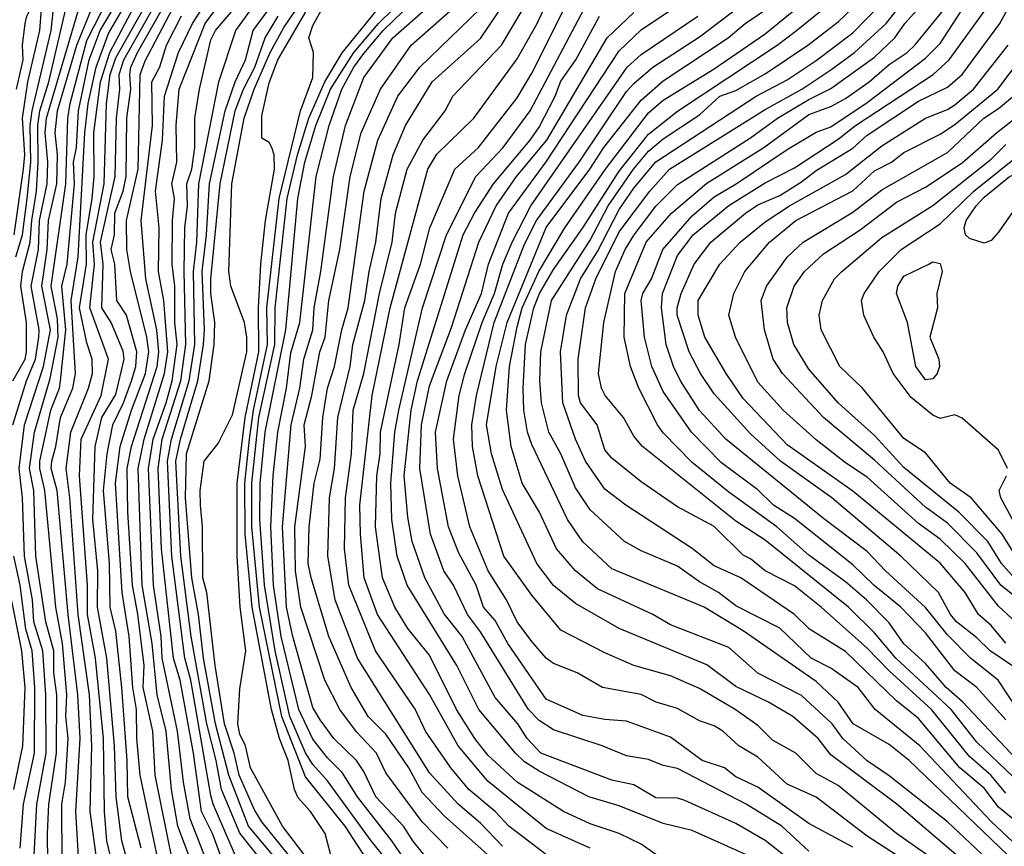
# Model space of a CAD drawing. Header units: metres. Extents: x -51132 to -49532, y -231222 to -229437.
# Tile 662 of 691: x -50220 to -50153, y -229577 to -229521. Entities that reach past the tile are written whole.
import ezdxf

# ---------------------------------------------------------------- set-up
doc = ezdxf.new("R2010")
doc.units = ezdxf.units.M
for name, color, linetype in [('CONTOUR_HALF', 8, 'Continuous'), ('CONTOUR_INDEX', 1, 'Continuous'), ('CONTOUR_INTER', 3, 'Continuous')]:
    doc.layers.add(name, color=color, linetype=linetype)

msp = doc.modelspace()

# ---------------------------------------------------------------- linework, layer by layer
at = {"layer": 'CONTOUR_HALF'}
for points, elevation in [([(-50220.561, -229535.259), (-50219.915, -229530.759), (-50219.832, -229529.759), (-50219.986, -229527.259), (-50219.623, -229524.759), (-50218.799, -229521.259), (-50218.686, -229519.759), (-50218.121, -229518.759), (-50216.232, -229516.759), (-50215.58, -229515.593), (-50214.996, -229513.759), (-50214.411, -229510.759), (-50214.434, -229509.259), (-50214.843, -229508.759), (-50215.58, -229508.527), (-50216.08, -229508.596), (-50217.58, -229509.469), (-50219.58, -229510.052), (-50222.08, -229511.437)], 45.5), ([(-50192.08, -229578.183), (-50193.229, -229576.759), (-50193.863, -229575.759), (-50195.76, -229573.759), (-50196.58, -229572.021), (-50197.092, -229571.259), (-50198.652, -229569.759), (-50199.58, -229568.488), (-50200.08, -229567.639), (-50201.447, -229562.759), (-50201.877, -229560.759), (-50202.152, -229555.259), (-50201.558, -229548.259), (-50200.973, -229545.759), (-50200.704, -229543.759), (-50200.086, -229541.759), (-50199.994, -229540.259), (-50199.525, -229537.759), (-50198.662, -229531.259), (-50197.845, -229527.759), (-50196.58, -229524.458), (-50194.589, -229521.759), (-50188.942, -229516.759)], 58.5), ([(-50183.08, -229578.488), (-50186.658, -229575.759), (-50187.589, -229574.759), (-50189.393, -229573.259), (-50190.614, -229571.759), (-50192.361, -229569.259), (-50193.08, -229567.742), (-50195.779, -229563.759), (-50197.609, -229559.259), (-50197.903, -229556.759), (-50197.85, -229553.259), (-50197.436, -229550.259), (-50197.309, -229547.259), (-50196.592, -229544.759), (-50195.504, -229539.259), (-50194.641, -229535.759), (-50194.413, -229533.759), (-50193.613, -229530.759), (-50192.54, -229528.759), (-50191.017, -229526.759), (-50190.491, -229525.759), (-50187.163, -229522.259), (-50183.876, -229516.759)], 60.5), ([(-50152.58, -229573.494), (-50153.58, -229572.285), (-50155.08, -229570.987), (-50157.686, -229567.759), (-50160.58, -229565.115), (-50162.08, -229563.572), (-50165.234, -229560.759), (-50167.08, -229559.293), (-50169.08, -229558.273), (-50170.08, -229557.436), (-50170.58, -229557.2), (-50172.58, -229555.24), (-50175.08, -229553.883), (-50177.58, -229552.166), (-50179.58, -229550.547), (-50180.08, -229549.974), (-50180.595, -229548.259), (-50181.737, -229546.759), (-50181.872, -229546.259), (-50181.901, -229543.759), (-50181.391, -229540.259), (-50180.675, -229538.259), (-50179.08, -229535.04), (-50176.987, -229532.259), (-50175.633, -229530.759), (-50169.08, -229526.662), (-50166.56, -229525.259), (-50164.58, -229523.934), (-50162.953, -229522.759), (-50160.785, -229520.759), (-50158.437, -229517.759)], 67.5), ([(-50206.234, -229578.259), (-50206.961, -229576.259), (-50207.711, -229574.759), (-50208.267, -229570.759), (-50209.178, -229565.759), (-50209.63, -229564.259), (-50210.444, -229556.759), (-50210.694, -229551.259), (-50210.409, -229549.259), (-50209.133, -229545.259), (-50208.78, -229542.759), (-50208.901, -229537.759), (-50208.859, -229534.759), (-50208.665, -229533.259), (-50208.71, -229531.759), (-50208.376, -229530.759), (-50208.166, -229529.259), (-50208.164, -229527.259), (-50207.857, -229525.259), (-50207.08, -229521.889), (-50206.762, -229521.259), (-50204.227, -229518.259)], 53.5), ([(-50219.18, -229577.759), (-50218.998, -229574.259), (-50218.351, -229570.759), (-50218.372, -229566.759), (-50218.586, -229563.759), (-50219.203, -229561.759), (-50219.29, -229560.259), (-50219.838, -229557.259), (-50219.99, -229553.259), (-50220.206, -229551.259), (-50219.853, -229548.259), (-50218.55, -229544.259), (-50218.059, -229541.759), (-50218.647, -229538.759), (-50218.296, -229536.259), (-50218.205, -229534.259), (-50217.626, -229531.759), (-50217.579, -229529.759), (-50217.745, -229528.259), (-50217.573, -229526.759), (-50216.269, -229522.259), (-50215.08, -229519.326)], 47.5), ([(-50217.253, -229578.259), (-50217.29, -229574.259), (-50217.027, -229572.759), (-50216.858, -229569.759), (-50217.006, -229568.259), (-50216.939, -229566.759), (-50217.233, -229563.259), (-50217.708, -229560.759), (-50218.442, -229552.759), (-50218.8, -229551.259), (-50218.798, -229550.759), (-50218.033, -229547.259), (-50217.451, -229545.759), (-50217.376, -229545.259), (-50217.004, -229541.759), (-50217.287, -229538.759), (-50216.913, -229537.259), (-50216.425, -229531.759), (-50216.484, -229530.259), (-50216.278, -229529.259), (-50216.153, -229526.759), (-50215.412, -229523.259), (-50214.66, -229521.259), (-50213.474, -229519.259)], 48.5), ([(-50214.859, -229578.259), (-50215.34, -229574.759), (-50215.221, -229570.259), (-50215.401, -229566.759), (-50216.164, -229561.259), (-50216.727, -229553.259), (-50216.989, -229551.259), (-50216.679, -229548.759), (-50215.461, -229545.759), (-50215.189, -229544.759), (-50215.218, -229543.759), (-50215.58, -229542.647), (-50216.086, -229540.259), (-50215.606, -229537.259), (-50215.622, -229535.259), (-50215.197, -229532.759), (-50215.073, -229531.259), (-50215.09, -229528.259), (-50214.646, -229524.759), (-50214.006, -229522.759), (-50212.148, -229519.259)], 49.5), ([(-50212.358, -229579.759), (-50213.168, -229576.759), (-50213.559, -229573.759), (-50213.669, -229570.259), (-50214.192, -229564.259), (-50214.844, -229560.759), (-50214.814, -229558.259), (-50215.155, -229554.759), (-50215.01, -229549.759), (-50214.537, -229547.759), (-50213.58, -229546.179), (-50213.015, -229543.759), (-50213.08, -229543.221), (-50213.905, -229541.259), (-50214.545, -229540.259), (-50214.453, -229537.259), (-50214.638, -229535.759), (-50213.635, -229531.259), (-50213.534, -229527.259), (-50213.302, -229525.259), (-50213.358, -229524.259), (-50213.048, -229523.259), (-50210.491, -229518.759)], 50.5), ([(-50207.58, -229580.42), (-50209.329, -229575.759), (-50209.769, -229573.259), (-50210.142, -229569.259), (-50210.745, -229566.759), (-50211.09, -229563.259), (-50211.773, -229559.259), (-50212.045, -229551.259), (-50211.647, -229549.259), (-50210.249, -229544.759), (-50210.017, -229543.259), (-50210.301, -229539.759), (-50210.667, -229537.759), (-50210.616, -229534.759), (-50210.857, -229532.259), (-50210.376, -229528.759), (-50210.24, -229525.759), (-50209.301, -229522.759), (-50208.335, -229520.759), (-50207.044, -229518.759)], 52.5), ([(-50200.107, -229579.759), (-50203.58, -229575.475), (-50204.08, -229574.647), (-50205.138, -229572.259), (-50205.485, -229570.759), (-50206.147, -229568.759), (-50206.775, -229564.759), (-50207.341, -229559.759), (-50207.62, -229558.759), (-50207.646, -229555.259), (-50207.778, -229553.759), (-50207.798, -229552.759), (-50207.526, -229550.759), (-50206.58, -229549.542), (-50205.58, -229547.581), (-50204.617, -229543.259), (-50204.609, -229542.259), (-50204.774, -229541.259), (-50205.705, -229538.759), (-50205.849, -229537.759), (-50205.625, -229531.759), (-50204.793, -229527.259), (-50204.105, -229525.259), (-50203.014, -229522.759), (-50202.08, -229521.047), (-50200.524, -229518.759)], 55.5), ([(-50198.847, -229577.759), (-50199.24, -229576.259), (-50200.236, -229574.759), (-50201.08, -229573.82), (-50201.34, -229573.259), (-50201.772, -229571.259), (-50202.377, -229569.759), (-50202.906, -229567.759), (-50204.234, -229560.759), (-50204.71, -229555.759), (-50204.742, -229552.259), (-50204.427, -229549.259), (-50204.151, -229547.259), (-50203.199, -229542.759), (-50203.231, -229540.259), (-50202.388, -229532.759), (-50200.917, -229526.759), (-50200.08, -229524.473), (-50200.027, -229522.759), (-50200.356, -229521.759), (-50200.08, -229520.909), (-50199.169, -229519.259)], 56.5), ([(-50193.667, -229579.759), (-50196.08, -229576.778), (-50199.08, -229572.664), (-50200.08, -229571.548), (-50200.58, -229570.744), (-50201.662, -229568.259), (-50202.66, -229563.759), (-50203.403, -229559.259), (-50203.706, -229554.759), (-50203.687, -229552.259), (-50203.352, -229548.759), (-50201.94, -229541.759), (-50201.1, -229532.759), (-50200.632, -229530.259), (-50199.886, -229527.759), (-50198.88, -229525.259), (-50197.278, -229522.759), (-50195.58, -229520.777), (-50193.58, -229518.774)], 57.5), ([(-50157.245, -229578.259), (-50160.077, -229576.259), (-50164.08, -229572.976), (-50165.58, -229572.146), (-50166.974, -229570.759), (-50168.58, -229569.87), (-50169.58, -229568.861), (-50171.135, -229567.759), (-50173.58, -229566.341), (-50175.58, -229565.464), (-50178.08, -229564.751), (-50180.08, -229563.892), (-50183.08, -229562.334), (-50185.08, -229559.94), (-50186.985, -229557.259), (-50188.774, -229551.759), (-50189.144, -229549.759), (-50189.182, -229548.259), (-50188.875, -229546.259), (-50187.647, -229541.259), (-50185.58, -229535.896), (-50184.757, -229534.259), (-50181.83, -229530.259), (-50178.58, -229525.429), (-50178.08, -229524.875), (-50176.787, -229523.759), (-50173.58, -229521.675), (-50170.08, -229519.015)], 64.5), ([(-50153.08, -229578.745), (-50156.58, -229575.465), (-50160.58, -229572.306), (-50162.08, -229571.291), (-50163.747, -229569.759), (-50164.492, -229568.759), (-50166.58, -229566.801), (-50169.58, -229565.275), (-50171.58, -229563.527), (-50175.58, -229561.968), (-50176.773, -229561.259), (-50180.58, -229559.504), (-50182.088, -229558.259), (-50183.393, -229556.759), (-50184.556, -229554.259), (-50185.726, -229552.259), (-50186.498, -229549.759), (-50186.798, -229547.259), (-50186.608, -229544.259), (-50186.08, -229541.544), (-50185.731, -229540.259), (-50184.586, -229537.759), (-50182.818, -229534.759), (-50180.035, -229530.759), (-50177.08, -229526.886), (-50176.08, -229526.023), (-50172.58, -229523.88), (-50169.08, -229521.487), (-50166.363, -229519.259)], 65.5), ([(-50144.58, -229583.89), (-50153.58, -229575.441), (-50158.485, -229570.259), (-50161.543, -229567.759), (-50162.695, -229566.259), (-50164.58, -229564.933), (-50165.932, -229564.259), (-50168.08, -229562.201), (-50171.08, -229560.676), (-50172.275, -229559.759), (-50173.58, -229559.028), (-50175.08, -229557.947), (-50177.58, -229556.907), (-50178.722, -229556.259), (-50181.08, -229554.079), (-50182.08, -229552.578), (-50183.093, -229550.259), (-50183.905, -229548.759), (-50184.401, -229546.759), (-50184.535, -229545.259), (-50184.455, -229543.259), (-50183.718, -229539.759), (-50181.08, -229535.617), (-50179.833, -229533.259), (-50178.115, -229530.759), (-50177.08, -229529.52), (-50176.08, -229528.664), (-50173.58, -229527.027), (-50172.183, -229525.759), (-50171.08, -229525.356), (-50169.08, -229524.214), (-50166.15, -229522.259), (-50164.08, -229520.655), (-50162.08, -229518.748)], 66.5), ([(-50150.829, -229572.259), (-50155.543, -229567.259), (-50156.684, -229566.259), (-50158.08, -229564.615), (-50159.58, -229563.265), (-50160.58, -229561.835), (-50162.145, -229560.259), (-50163.58, -229559.03), (-50166.08, -229557.2), (-50168.278, -229555.259), (-50171.58, -229552.884), (-50174.08, -229550.844), (-50176.08, -229548.807), (-50176.45, -229548.259), (-50177.737, -229545.759), (-50178.306, -229544.259), (-50178.742, -229542.259), (-50178.706, -229539.259), (-50177.233, -229535.759), (-50175.502, -229533.759), (-50173.08, -229531.708), (-50169.172, -229529.259), (-50166.08, -229527.01), (-50164.58, -229526.448), (-50163.58, -229525.906), (-50161.956, -229524.759), (-50160.58, -229523.576), (-50159.337, -229522.759), (-50158.82, -229522.259), (-50156.379, -229519.259)], 68.5), ([(-50151.796, -229567.759), (-50153.115, -229565.759), (-50155.01, -229564.259), (-50156.58, -229562.652), (-50158.08, -229560.773), (-50160.825, -229558.259), (-50162.08, -229556.934), (-50165.08, -229554.687), (-50171.785, -229549.259), (-50173.58, -229547.281), (-50174.89, -229545.259), (-50175.37, -229544.259), (-50175.867, -229542.759), (-50176.188, -229540.259), (-50176.123, -229539.259), (-50175.08, -229536.668), (-50174.007, -229535.259), (-50171.58, -229533.236), (-50169.08, -229531.683), (-50167.08, -229530.648), (-50164.08, -229528.697), (-50162.88, -229527.759), (-50157.571, -229524.259), (-50156.467, -229523.259), (-50153.58, -229519.296)], 69.5), ([(-50220.653, -229545.259), (-50219.801, -229543.759), (-50219.71, -229543.259), (-50219.698, -229541.259), (-50220.1, -229538.759), (-50219.973, -229537.759), (-50219.457, -229535.759), (-50219.354, -229534.259), (-50219.025, -229532.259), (-50218.902, -229530.259), (-50218.941, -229527.759), (-50218.792, -229526.759), (-50218.167, -229524.759), (-50217.005, -229519.759)], 46.5), ([(-50210.54, -229578.759), (-50211.927, -229572.259), (-50212.14, -229569.759), (-50212.163, -229567.759), (-50212.416, -229566.259), (-50212.672, -229562.759), (-50213.143, -229559.759), (-50213.618, -229552.259), (-50213.279, -229549.759), (-50212.507, -229547.259), (-50211.544, -229544.759), (-50211.33, -229543.259), (-50211.466, -229542.259), (-50212.589, -229537.759), (-50212.828, -229536.259), (-50212.862, -229534.259), (-50212.05, -229530.759), (-50211.914, -229524.259), (-50211.58, -229523.333), (-50209.691, -229519.759)], 51.5), ([(-50202.697, -229579.259), (-50205.08, -229576.249), (-50206.348, -229573.259), (-50206.703, -229571.259), (-50207.351, -229568.759), (-50208.419, -229562.759), (-50209.122, -229557.259), (-50209.473, -229550.759), (-50209.154, -229549.259), (-50207.958, -229545.259), (-50207.576, -229542.759), (-50207.504, -229541.759), (-50207.663, -229537.759), (-50207.362, -229535.259), (-50207.172, -229531.759), (-50206.099, -229526.759), (-50205.407, -229524.759), (-50204.701, -229523.259), (-50204.174, -229521.259), (-50203.087, -229519.759)], 54.5), ([(-50187.5, -229578.259), (-50191.08, -229575.064), (-50192.58, -229573.463), (-50193.5, -229571.759), (-50195.08, -229569.453), (-50196.284, -229568.259), (-50197.463, -229566.259), (-50198.975, -229562.759), (-50200.202, -229558.759), (-50200.397, -229557.759), (-50200.329, -229555.259), (-50199.987, -229552.259), (-50199.58, -229550.61), (-50199.406, -229547.759), (-50199.067, -229545.759), (-50198.59, -229544.259), (-50198.101, -229541.759), (-50197.653, -229540.259), (-50196.566, -229532.259), (-50195.629, -229528.759), (-50194.248, -229525.759), (-50192.744, -229523.759), (-50188.58, -229519.745)], 59.5), ([(-50176.58, -229577.713), (-50177.58, -229577), (-50179.08, -229576.27), (-50181.08, -229575.61), (-50182.913, -229574.759), (-50186.08, -229572.747), (-50188.08, -229570.909), (-50188.982, -229569.759), (-50190.239, -229567.759), (-50192.08, -229564.05), (-50193.58, -229562.226), (-50194.455, -229560.759), (-50195.316, -229558.759), (-50195.777, -229555.259), (-50195.704, -229551.759), (-50195.464, -229550.259), (-50195.453, -229548.759), (-50194.163, -229542.759), (-50193.783, -229540.259), (-50192.709, -229537.259), (-50192.058, -229534.759), (-50190.35, -229530.759), (-50188.725, -229529.259), (-50186.08, -229525.859), (-50185.08, -229524.168), (-50182.849, -229519.759)], 61.5), ([(-50163.08, -229577.194), (-50166.08, -229575.577), (-50169.58, -229573.094), (-50171.08, -229572.373), (-50171.876, -229571.759), (-50173.396, -229571.259), (-50175.58, -229569.664), (-50178.58, -229568.559), (-50180.08, -229568.45), (-50181.58, -229568.171), (-50184.08, -229567.055), (-50186.716, -229563.259), (-50187.58, -229561.68), (-50188.391, -229560.759), (-50188.896, -229559.259), (-50190.08, -229557.059), (-50190.793, -229555.259), (-50191.546, -229551.259), (-50191.683, -229548.759), (-50190.91, -229545.259), (-50189.616, -229541.759), (-50188.525, -229539.259), (-50188.051, -229537.259), (-50186.675, -229533.759), (-50184.08, -229530.243), (-50179.08, -229522.65), (-50177.58, -229521.198), (-50175.08, -229519.547)], 63.5), ([(-50166.523, -229578.759), (-50169.08, -229576.734), (-50171.08, -229575.586), (-50174.58, -229574.01), (-50175.08, -229573.847), (-50176.58, -229573.82), (-50178.08, -229572.942), (-50179.58, -229572.601), (-50184.463, -229570.759), (-50185.384, -229569.759), (-50186.037, -229568.759), (-50187.58, -229566.945), (-50189.855, -229562.759), (-50191.08, -229561.206), (-50192.415, -229558.759), (-50193.266, -229556.259), (-50193.58, -229554.59), (-50193.812, -229551.759), (-50193.34, -229547.259), (-50192.903, -229545.259), (-50189.783, -229535.259), (-50189.01, -229533.759), (-50187.699, -229531.759), (-50185.183, -229528.759), (-50184.58, -229527.872), (-50183.468, -229525.759), (-50183.08, -229524.711), (-50182.056, -229523.259), (-50180.44, -229520.259)], 62.5), ([(-50152.58, -229563.216), (-50153.58, -229562.012), (-50154.458, -229561.259), (-50155.382, -229559.759), (-50157.08, -229557.747), (-50163.08, -229552.809), (-50167.58, -229549.627), (-50170.58, -229546.458), (-50171.762, -229544.759), (-50173.205, -229542.259), (-50173.683, -229540.759), (-50173.682, -229539.759), (-50172.197, -229537.259), (-50170.801, -229535.759), (-50169.08, -229534.355), (-50167.423, -229533.259), (-50163.58, -229531.111), (-50161.08, -229529.144), (-50158.082, -229527.259), (-50156.58, -229526.673), (-50156.08, -229526.334), (-50154.807, -229525.259), (-50152.414, -229522.259)], 70.5), ([(-50151.08, -229560.735), (-50152.938, -229559.259), (-50154.58, -229557.043), (-50156.58, -229555.012), (-50158.08, -229553.914), (-50161.58, -229550.686), (-50165.08, -229547.762), (-50167.897, -229544.759), (-50168.525, -229543.759), (-50169.13, -229541.759), (-50169.358, -229539.759), (-50168.978, -229538.759), (-50167.58, -229536.79), (-50166.47, -229535.759), (-50163.08, -229533.69), (-50161.08, -229532.161), (-50156.58, -229529.618), (-50154.104, -229527.259), (-50153.08, -229526.594), (-50151.58, -229525.348)], 71.5), ([(-50152.08, -229556.963), (-50152.826, -229555.759), (-50154.962, -229553.259), (-50156.395, -229552.259), (-50158.08, -229550.184), (-50159.58, -229549.192), (-50162.409, -229545.759), (-50163.972, -229544.259), (-50165.253, -229541.759), (-50165.389, -229540.759), (-50165.157, -229539.759), (-50164.318, -229538.259), (-50163.835, -229537.759), (-50161.08, -229535.431), (-50157.58, -229533.23), (-50153.58, -229530.063), (-50152.58, -229529.063)], 72.5), ([(-50151.183, -229530.759), (-50150.58, -229530.719), (-50150.565, -229531.259), (-50151.114, -229532.259), (-50153.08, -229535.073), (-50153.58, -229535.627), (-50154.08, -229535.815), (-50155.08, -229535.509), (-50155.339, -229535.259), (-50155.437, -229534.759), (-50155.299, -229534.259), (-50154.627, -229533.259), (-50154.08, -229532.657), (-50152.328, -229531.259), (-50151.183, -229530.759)], 73.5), ([(-50157.865, -229537.259), (-50157.58, -229537.108), (-50157.08, -229537.224), (-50156.941, -229537.759), (-50157.308, -229539.259), (-50157.268, -229540.259), (-50157.791, -229542.259), (-50157.18, -229543.759), (-50157.127, -229544.259), (-50157.291, -229544.759), (-50157.58, -229545.112), (-50158.08, -229545.174), (-50158.746, -229544.259), (-50159.316, -229541.259), (-50160.075, -229539.259), (-50159.984, -229538.759), (-50159.58, -229538.077), (-50157.865, -229537.259)], 73.5), ([(-50220.568, -229573.259), (-50219.951, -229570.259), (-50219.794, -229566.259), (-50220.031, -229563.759), (-50221.332, -229557.259)], 46.5)]:
    msp.add_lwpolyline(points, dxfattribs=dict(at, elevation=elevation))
at = {"layer": 'CONTOUR_INDEX'}
for points, elevation in [([(-50220.4, -229525.259), (-50219.943, -229523.259), (-50219.973, -229522.259), (-50219.798, -229520.759), (-50219.692, -229520.259), (-50219.18, -229519.259), (-50218.58, -229518.447), (-50216.914, -229516.759), (-50216.056, -229515.259), (-50215.553, -229513.759), (-50215.57, -229512.759), (-50215.347, -229511.259), (-50215.42, -229510.259), (-50215.673, -229509.759), (-50216.08, -229509.551), (-50216.58, -229509.637), (-50217.58, -229510.15), (-50219.08, -229510.443), (-50222.08, -229511.984)], 45), ([(-50155.367, -229578.259), (-50160.058, -229574.259), (-50164.58, -229570.881), (-50165.438, -229569.759), (-50167.182, -229568.259), (-50168.856, -229567.259), (-50171.08, -229566.2), (-50173.08, -229564.706), (-50179.08, -229562.231), (-50182.08, -229560.497), (-50183.58, -229559.279), (-50184.728, -229557.759), (-50187.08, -229552.699), (-50187.844, -229550.259), (-50188.171, -229548.259), (-50187.507, -229544.259), (-50186.774, -229541.259), (-50184.08, -229534.754), (-50181.091, -229530.759), (-50180.149, -229529.259), (-50177.58, -229526.02), (-50176.08, -229524.696), (-50171.625, -229521.759), (-50170.447, -229520.759), (-50167.08, -229518.465)], 65), ([(-50187.08, -229577.143), (-50188.58, -229575.568), (-50190.127, -229574.259), (-50192.08, -229572.111), (-50197.016, -229564.259), (-50198.541, -229560.259), (-50199.048, -229557.259), (-50198.945, -229553.259), (-50198.6, -229551.259), (-50198.376, -229547.759), (-50197.529, -229544.259), (-50197.352, -229542.759), (-50196.508, -229539.759), (-50196.221, -229537.759), (-50195.754, -229535.759), (-50195.401, -229532.759), (-50194.587, -229529.759), (-50193.737, -229527.759), (-50191.912, -229524.759), (-50188.58, -229521.807), (-50186.883, -229519.259)], 60), ([(-50152.184, -229564.759), (-50153.67, -229563.759), (-50154.58, -229562.859), (-50155.971, -229561.759), (-50156.378, -229561.259), (-50157.206, -229559.759), (-50159.781, -229557.259), (-50164.515, -229553.259), (-50168.039, -229550.759), (-50170.08, -229548.885), (-50172.58, -229546.134), (-50173.502, -229544.759), (-50174.284, -229543.259), (-50175.107, -229540.759), (-50175.103, -229540.259), (-50174.827, -229539.259), (-50173.946, -229537.259), (-50172.807, -229535.759), (-50170.436, -229533.759), (-50169.58, -229533.2), (-50168.08, -229532.545), (-50166.58, -229531.608), (-50165.58, -229530.844), (-50163.08, -229529.318), (-50162.08, -229528.424), (-50158.58, -229526.089), (-50156.58, -229525.124), (-50155.58, -229524.254), (-50152.993, -229520.759), (-50152.163, -229519.259)], 70), ([(-50213.607, -229579.259), (-50214.192, -229576.759), (-50214.359, -229574.759), (-50214.441, -229569.759), (-50214.971, -229564.259), (-50215.52, -229561.259), (-50215.527, -229559.259), (-50216.087, -229551.759), (-50215.951, -229549.259), (-50214.59, -229546.259), (-50214.082, -229543.759), (-50215.358, -229540.259), (-50215.049, -229537.259), (-50215.167, -229535.759), (-50214.379, -229531.759), (-50214.234, -229526.259), (-50213.964, -229524.259), (-50213.58, -229523.123), (-50211.692, -229519.759)], 50), ([(-50201.984, -229578.759), (-50204.491, -229575.759), (-50205.841, -229572.259), (-50206.755, -229568.759), (-50207.581, -229564.259), (-50207.927, -229561.259), (-50208.371, -229558.759), (-50208.809, -229553.259), (-50208.749, -229550.259), (-50207.191, -229545.259), (-50206.846, -229542.759), (-50206.796, -229541.259), (-50207.081, -229539.259), (-50207.085, -229538.259), (-50206.441, -229531.759), (-50205.399, -229526.759), (-50204.825, -229525.259), (-50204.066, -229523.759), (-50203.34, -229521.759), (-50202.45, -229520.259)], 55)]:
    msp.add_lwpolyline(points, dxfattribs=dict(at, elevation=elevation))
at = {"layer": 'CONTOUR_INTER'}
for points, elevation in [([(-50220.433, -229536.759), (-50219.992, -229535.259), (-50219.669, -229532.759), (-50219.403, -229530.259), (-50219.455, -229527.759), (-50219.33, -229526.759), (-50218.021, -229521.259), (-50217.848, -229519.759), (-50217.252, -229518.759), (-50215.58, -229516.83), (-50214.39, -229513.759), (-50213.043, -229508.759), (-50213.081, -229508.259), (-50213.58, -229507.775), (-50214.08, -229507.626), (-50215.58, -229507.753), (-50216.08, -229507.935), (-50217.58, -229508.911), (-50219.58, -229509.479), (-50222.58, -229511.058)], 46), ([(-50152.58, -229568.484), (-50154.564, -229566.259), (-50156.08, -229565.112), (-50158.08, -229562.525), (-50159.781, -229560.759), (-50161.622, -229559.259), (-50163.08, -229557.862), (-50167.08, -229554.678), (-50168.502, -229553.759), (-50169.58, -229552.722), (-50172.08, -229550.867), (-50174.125, -229548.759), (-50176.08, -229545.972), (-50176.849, -229544.259), (-50177.36, -229542.259), (-50177.576, -229539.759), (-50177.466, -229539.259), (-50176.882, -229538.259), (-50176.097, -229536.259), (-50174.08, -229533.943), (-50172.58, -229532.638), (-50171.066, -229531.759), (-50167.58, -229529.392), (-50165.58, -229528.212), (-50164.58, -229527.845), (-50162.08, -229526.189), (-50158.08, -229523.139), (-50157.08, -229522.144), (-50153.271, -229516.259)], 69), ([(-50181.077, -229577.259), (-50184.08, -229575.921), (-50188.08, -229572.688), (-50190.113, -229570.259), (-50192.08, -229566.744), (-50195.641, -229561.259), (-50196.565, -229558.759), (-50196.822, -229555.759), (-50196.867, -229553.759), (-50196.009, -229546.259), (-50194.786, -229540.259), (-50192.211, -229530.759), (-50191.58, -229529.728), (-50189.053, -229527.259), (-50186.08, -229523.196), (-50184.705, -229520.759), (-50183.08, -229517.256)], 61), ([(-50152.08, -229572.383), (-50154.58, -229570.007), (-50156.341, -229567.759), (-50160.115, -229564.259), (-50161.58, -229562.511), (-50163.378, -229560.759), (-50169.08, -229556.165), (-50171.08, -229554.857), (-50177.489, -229549.759), (-50178.08, -229549.054), (-50178.797, -229547.759), (-50180.036, -229546.259), (-50180.3, -229545.759), (-50180.495, -229544.759), (-50180.148, -229541.259), (-50179.348, -229537.759), (-50178.685, -229536.259), (-50178.061, -229535.259), (-50176.58, -229533.274), (-50175.08, -229531.791), (-50170.08, -229528.61), (-50168.243, -229527.259), (-50166.08, -229525.971), (-50164.58, -229525.234), (-50161.58, -229523.07), (-50160.195, -229521.759), (-50159.498, -229520.759), (-50157.258, -229518.259)], 68), ([(-50218.245, -229578.259), (-50218.263, -229576.259), (-50218.17, -229574.259), (-50217.661, -229570.759), (-50217.623, -229566.759), (-50217.828, -229565.259), (-50217.844, -229563.759), (-50218.379, -229561.759), (-50219.073, -229557.259), (-50219.209, -229552.759), (-50219.504, -229551.259), (-50219.158, -229548.759), (-50218.08, -229545.099), (-50217.548, -229542.259), (-50217.58, -229541.014), (-50218.017, -229538.759), (-50217.005, -229531.759), (-50216.88, -229527.259), (-50216.719, -229526.259), (-50215.58, -229521.935), (-50214.08, -229519.021)], 48), ([(-50216.124, -229578.259), (-50216.321, -229574.759), (-50216.035, -229569.759), (-50216.181, -229566.759), (-50216.859, -229561.259), (-50217.613, -229552.759), (-50218.007, -229551.259), (-50217.981, -229550.759), (-50217.691, -229549.759), (-50217.383, -229547.759), (-50216.539, -229545.759), (-50216.348, -229544.759), (-50216.636, -229539.759), (-50216.164, -229536.759), (-50215.706, -229528.259), (-50215.487, -229526.259), (-50214.931, -229523.759), (-50214.08, -229521.465), (-50212.814, -229519.259)], 49), ([(-50211.852, -229577.259), (-50212.762, -229573.759), (-50212.811, -229571.259), (-50213.183, -229566.259), (-50213.58, -229562.396), (-50213.981, -229560.759), (-50214.03, -229557.759), (-50214.435, -229552.759), (-50214.184, -229550.259), (-50213.783, -229548.259), (-50213.057, -229546.759), (-50212.51, -229545.259), (-50212.222, -229544.259), (-50212.145, -229543.259), (-50212.865, -229540.759), (-50213.512, -229539.759), (-50213.664, -229537.259), (-50213.896, -229536.259), (-50213.688, -229535.259), (-50213.648, -229533.759), (-50213.094, -229532.259), (-50212.878, -229531.259), (-50212.83, -229527.259), (-50212.559, -229525.259), (-50212.631, -229524.259), (-50212.566, -229523.759), (-50212.104, -229522.759), (-50210.08, -229519.214)], 51), ([(-50206.341, -229580.759), (-50208.492, -229575.259), (-50208.938, -229572.759), (-50209.353, -229569.259), (-50210.408, -229564.259), (-50210.479, -229562.759), (-50211.011, -229559.259), (-50211.345, -229551.259), (-50211.02, -229549.259), (-50210.127, -229546.759), (-50209.731, -229545.259), (-50209.391, -229542.759), (-50209.541, -229541.259), (-50209.549, -229538.759), (-50209.731, -229537.259), (-50209.708, -229534.259), (-50209.572, -229532.759), (-50209.742, -229531.759), (-50209.411, -229530.259), (-50209.439, -229527.759), (-50209.236, -229525.259), (-50207.458, -229520.759), (-50206.08, -229518.885)], 53), ([(-50205.08, -229578.474), (-50206.922, -229574.259), (-50207.08, -229573.661), (-50208.448, -229565.759), (-50208.866, -229564.259), (-50209.744, -229557.259), (-50210.055, -229550.759), (-50209.771, -229549.259), (-50208.551, -229545.259), (-50208.178, -229542.759), (-50208.255, -229537.759), (-50208.032, -229535.759), (-50207.886, -229531.759), (-50206.531, -229524.759), (-50205.354, -229521.259), (-50203.911, -229519.259)], 54), ([(-50198.352, -229580.759), (-50202.166, -229575.759), (-50204.366, -229571.759), (-50204.702, -229570.259), (-50205.08, -229569.468), (-50205.214, -229568.759), (-50205.08, -229566.354), (-50204.664, -229563.759), (-50205.069, -229560.759), (-50205.28, -229557.259), (-50205.279, -229552.259), (-50204.723, -229547.759), (-50203.793, -229543.259), (-50203.806, -229540.259), (-50203.637, -229537.259), (-50203.335, -229534.259), (-50202.699, -229530.759), (-50202.734, -229529.759), (-50202.902, -229529.259), (-50203.08, -229528.928), (-50203.58, -229528.618), (-50203.58, -229527.099), (-50203.08, -229524.827), (-50202.471, -229523.259), (-50200.08, -229519.121)], 56), ([(-50196.08, -229578.501), (-50197.869, -229575.759), (-50200.58, -229572.388), (-50202.201, -229568.259), (-50203.728, -229560.759), (-50204.272, -229555.259), (-50204.27, -229552.259), (-50203.778, -229547.759), (-50202.692, -229542.759), (-50202.675, -229540.259), (-50201.832, -229532.759), (-50201.125, -229529.759), (-50200.356, -229527.259), (-50199.256, -229524.759), (-50198.08, -229522.771), (-50195.08, -229519.069)], 57), ([(-50193.58, -229578.363), (-50194.674, -229576.759), (-50197.015, -229573.759), (-50198.08, -229572.091), (-50199.08, -229571.07), (-50200.08, -229569.792), (-50201.042, -229567.759), (-50202.245, -229562.759), (-50202.778, -229559.259), (-50202.963, -229555.259), (-50202.807, -229551.759), (-50202.493, -229548.759), (-50201.882, -229545.759), (-50201.58, -229543.335), (-50200.965, -229541.259), (-50199.845, -229531.259), (-50198.971, -229527.759), (-50198.106, -229525.259), (-50197.273, -229523.759), (-50196.58, -229522.832), (-50195.255, -229521.259), (-50193.208, -229519.259)], 58), ([(-50190.841, -229577.259), (-50192.58, -229575.468), (-50195.08, -229572.1), (-50195.721, -229570.759), (-50197.08, -229569.301), (-50198.23, -229567.759), (-50199.265, -229565.759), (-50200.895, -229560.759), (-50201.261, -229558.259), (-50201.306, -229555.259), (-50200.588, -229549.759), (-50200.673, -229548.259), (-50200.145, -229546.259), (-50199.613, -229543.259), (-50199.237, -229542.259), (-50198.984, -229539.759), (-50198.224, -229536.259), (-50197.534, -229531.259), (-50196.774, -229528.259), (-50195.434, -229525.259), (-50193.333, -229522.259), (-50189.936, -229519.259)], 59), ([(-50152.456, -229577.759), (-50159.218, -229571.259), (-50160.58, -229570.17), (-50163.046, -229568.759), (-50164.08, -229567.278), (-50165.58, -229565.841), (-50170.58, -229562.391), (-50173.252, -229560.759), (-50179.58, -229558.128), (-50181.58, -229556.285), (-50182.623, -229554.759), (-50185.08, -229549.61), (-50185.361, -229548.759), (-50185.617, -229547.259), (-50185.673, -229545.759), (-50185.512, -229542.759), (-50184.947, -229540.259), (-50184.55, -229539.259), (-50183.58, -229537.614), (-50181.58, -229534.769), (-50179.08, -229530.878), (-50177.08, -229528.351), (-50175.08, -229526.765), (-50168.252, -229522.259), (-50166.932, -229521.259), (-50164.08, -229518.921)], 66), ([(-50220.655, -229548.259), (-50219.714, -229545.259), (-50219.101, -229543.759), (-50218.857, -229542.259), (-50218.835, -229541.759), (-50219.377, -229538.759), (-50218.89, -229536.259), (-50218.814, -229534.259), (-50218.292, -229531.759), (-50218.248, -229530.259), (-50218.436, -229528.259), (-50218.34, -229527.259), (-50216.126, -229519.759)], 47), ([(-50170.313, -229577.759), (-50174.08, -229576.068), (-50176.08, -229575.574), (-50179.08, -229574.361), (-50181.155, -229573.759), (-50184.58, -229572.004), (-50185.58, -229571.347), (-50186.192, -229570.759), (-50188.71, -229567.759), (-50190.206, -229564.759), (-50193.62, -229559.259), (-50194.3, -229557.259), (-50194.664, -229554.759), (-50194.726, -229552.259), (-50194.473, -229548.759), (-50194.19, -229547.259), (-50192.569, -229540.259), (-50190.931, -229535.259), (-50188.915, -229531.259), (-50187.037, -229529.259), (-50185.197, -229526.759), (-50181.48, -229519.759)], 62), ([(-50166.08, -229577.466), (-50167.949, -229575.759), (-50170.372, -229574.259), (-50175.08, -229571.821), (-50176.08, -229571.605), (-50177.08, -229571.195), (-50178.58, -229570.949), (-50180.244, -229570.259), (-50183.58, -229569.174), (-50184.58, -229568.529), (-50185.312, -229567.759), (-50188.58, -229562.438), (-50189.473, -229561.259), (-50190.452, -229559.259), (-50191.113, -229558.259), (-50192.014, -229555.759), (-50192.752, -229551.259), (-50192.638, -229548.259), (-50192.08, -229545.598), (-50190.58, -229541.59), (-50188.703, -229535.759), (-50187.526, -229533.259), (-50186.113, -229531.259), (-50184.036, -229528.759), (-50179.906, -229521.759), (-50178.08, -229520.015)], 63), ([(-50150.245, -229576.759), (-50153.08, -229574.457), (-50154.08, -229573.166), (-50155.739, -229571.759), (-50158.58, -229568.382), (-50160.08, -229567.182), (-50163.58, -229563.801), (-50166.053, -229562.259), (-50167.08, -229561.272), (-50170.745, -229558.759), (-50172.58, -229557.922), (-50174.08, -229556.737), (-50178.623, -229553.759), (-50180.08, -229552.674), (-50181.387, -229550.759), (-50182.073, -229549.259), (-50182.955, -229546.759), (-50183.108, -229543.259), (-50182.686, -229540.759), (-50181.747, -229538.259), (-50180.58, -229536.395), (-50179.08, -229533.506), (-50178.08, -229532.051), (-50176.58, -229530.239), (-50169.701, -229525.759), (-50167.58, -229524.629), (-50165.58, -229523.315), (-50163.08, -229521.405), (-50161.08, -229519.384)], 67), ([(-50209.683, -229578.259), (-50210.881, -229572.259), (-50211.052, -229569.259), (-50211.708, -229566.259), (-50211.64, -229564.759), (-50212.08, -229561.232), (-50212.454, -229559.259), (-50212.768, -229554.259), (-50212.805, -229551.259), (-50212.507, -229549.759), (-50210.746, -229544.259), (-50210.627, -229543.259), (-50210.772, -229541.759), (-50211.532, -229538.259), (-50211.839, -229534.259), (-50211.083, -229527.759), (-50211.121, -229524.759), (-50210.58, -229523.748), (-50210.113, -229522.259), (-50209.08, -229520.239)], 52), ([(-50158.516, -229578.759), (-50162.08, -229576.447), (-50165.58, -229573.775), (-50167.58, -229572.885), (-50169.58, -229571.031), (-50170.892, -229570.259), (-50171.975, -229569.259), (-50172.58, -229568.89), (-50173.58, -229568.539), (-50175.08, -229567.707), (-50176.552, -229567.259), (-50177.58, -229566.749), (-50180.232, -229566.259), (-50181.956, -229565.259), (-50183.58, -229564.623), (-50184.08, -229564.248), (-50185.08, -229563.109), (-50186.069, -229561.759), (-50186.806, -229560.259), (-50188.071, -229558.259), (-50189.331, -229555.259), (-50190.145, -229551.759), (-50190.448, -229549.259), (-50190.042, -229546.259), (-50189.674, -229544.759), (-50188.48, -229541.259), (-50187.624, -229539.259), (-50187.061, -229537.259), (-50186.424, -229535.759), (-50185.144, -229533.259), (-50178.541, -229523.759), (-50177.58, -229522.886), (-50173.693, -229520.259)], 64), ([(-50151.58, -229562.092), (-50153.08, -229560.689), (-50155.376, -229557.759), (-50157.08, -229556.09), (-50158.58, -229555.037), (-50162.08, -229551.857), (-50163.58, -229550.874), (-50165.58, -229549.294), (-50167.857, -229547.259), (-50169.58, -229545.345), (-50171.105, -229542.259), (-50171.567, -229540.759), (-50171.23, -229539.259), (-50170.467, -229537.759), (-50168.772, -229535.759), (-50166.982, -229534.259), (-50163.08, -229532.244), (-50161.58, -229530.864), (-50160.421, -229530.259), (-50159.58, -229529.616), (-50157.08, -229528.351), (-50156.08, -229527.699), (-50153.13, -229525.259), (-50150.087, -229521.259)], 71), ([(-50152.008, -229558.759), (-50152.872, -229557.759), (-50153.814, -229556.259), (-50155.808, -229554.259), (-50159.58, -229551.188), (-50161.58, -229549.004), (-50164.08, -229546.761), (-50166.08, -229544.461), (-50167.122, -229542.759), (-50167.555, -229541.259), (-50167.602, -229540.259), (-50167.095, -229538.759), (-50166.39, -229537.759), (-50165.08, -229536.548), (-50162.58, -229534.909), (-50160.08, -229533.012), (-50158.08, -229531.986), (-50155.58, -229530.305), (-50153.229, -229528.259), (-50150.67, -229526.259)], 72), ([(-50152.465, -229551.259), (-50153.08, -229549.992), (-50155.58, -229547.815), (-50156.08, -229547.581), (-50157.08, -229547.835), (-50157.58, -229547.614), (-50159.08, -229546.384), (-50160.311, -229544.759), (-50160.982, -229543.259), (-50161.632, -229542.259), (-50162.317, -229540.759), (-50162.488, -229539.759), (-50162.293, -229539.259), (-50161.265, -229537.759), (-50159.769, -229536.259), (-50157.08, -229534.497), (-50154.787, -229532.259), (-50149.58, -229528.085)], 73), ([(-50151.85, -229555.259), (-50152.936, -229553.259), (-50153.042, -229552.759), (-50152.539, -229551.759)], 73), ([(-50220.138, -229577.259), (-50219.923, -229574.259), (-50219.165, -229570.759), (-50219.148, -229566.259), (-50219.315, -229563.759), (-50219.763, -229562.259), (-50220.141, -229559.259), (-50220.568, -229557.259)], 47)]:
    msp.add_lwpolyline(points, dxfattribs=dict(at, elevation=elevation))

doc.saveas('drawing.dxf')
